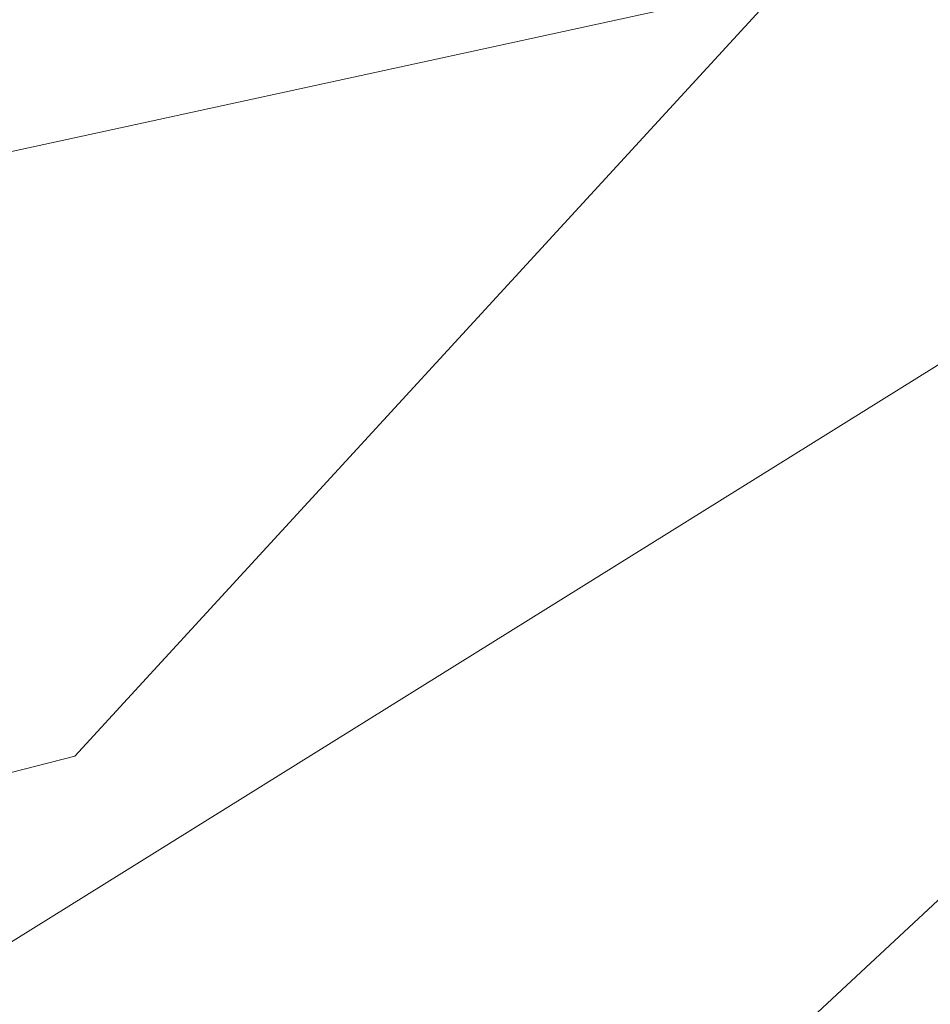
# Model space of a CAD drawing. Header units: metres. Extents: x 163628 to 167855, y 402678 to 405435.
# Tile 702 of 1056: x 165675.461 to 165675.938, y 404062.102 to 404062.617. Entities that reach past the tile are written whole.
import ezdxf

# ---------------------------------------------------------------- set-up
doc = ezdxf.new("R2010")
doc.units = ezdxf.units.M
for name, color, linetype, lineweight in [('X-CA190022.004-UO-BGT_Ondergrond$0$GE_203_VGOHaag_Lijn_GEM', 253, 'X-CA190022.004-UO-BGT_Ondergrond$0$Heg', 9), ('X-CA190022.004-UO-BGT_Ondergrond$0$GE_314_WGDRijbaanLokaleweg_Vlak_GEM', 253, 'Continuous', 9), ('X-CA190022.004-UO-BGT_Ondergrond$0$GE_367_OWGBerm_groenvoorziening_grasenk_GEM', 253, 'Continuous', 9), ('X-CA190022.004-UO-BGT_Ondergrond$0$GE_401_OTDErf_Vlak_GEM', 253, 'Continuous', 9), ('X-CA190022.004-UO-DTM inmeting$0$B-WE-IE-TERREINAFSCHEIDING_NATUURLIJK_HAAG MET RASTER-G', 246, 'X-CA190022.004-UO-DTM inmeting$0$IE-TERREINAFSCHEIDING-NATUURLIJK-HAAGRASTER', 0)]:
    doc.layers.add(name, color=color, linetype=linetype, lineweight=lineweight)
for name, color, linetype, lineweight, transparency in [('X-CA190022.004-UO-KL_Wenstracé_v0.3$0$N-WE-KL-TRACE_WENSTRACE-G 1.5m', 24, 'Continuous', 35, 0.6), ('X-CA190022.004-UO-KLIC$0$B-OI-KL-DATA_REGGEFIBER OPERATOR B.V._0000579733_VECT_19O042616-G', 42, 'X-CA190022.004-UO-KLIC$0$1-200 REGGEFIBER', 0, 0.25), ('X-CA190022.004-UO-KLIC$0$B-OI-KL-WATER_BW_0000551269_VECT_19O042616-G', 42, 'X-CA190022.004-UO-KLIC$0$1-200 WATERLEIDING', 0, 0.25)]:
    doc.layers.add(name, color=color, linetype=linetype, lineweight=lineweight, transparency=transparency)
doc.styles.add('X-CA190022.004-UO-KLIC$0$NLCS-ISO', font='NLCS-ISO.ttf')
doc.linetypes.add('X-CA190022.004-UO-BGT_Ondergrond$0$Heg', pattern='A,5,-1.5,[2,dgnlstyle-meierijstad.shx,S=0.007937,R=45,X=0,Y=0],-1.5', length=8)
doc.linetypes.add('X-CA190022.004-UO-DTM inmeting$0$IE-TERREINAFSCHEIDING-NATUURLIJK-HAAGRASTER', pattern='A,7,-1.5,[67,NLCS.SHX,S=0.75,R=45,X=0,Y=0],-1.5,7,-1.5,[67,NLCS.SHX,S=0.75,R=0,X=0,Y=0],-1.5', length=20)
doc.linetypes.add('X-CA190022.004-UO-KLIC$0$1-200 REGGEFIBER', pattern='A,1.5,-0.6,["REGGEFIBER",X-CA190022.004-UO-KLIC$0$NLCS-ISO,S=0.24,R=0,X=-0.5,Y=-0.12],-0.65', length=2.75)
doc.linetypes.add('X-CA190022.004-UO-KLIC$0$1-200 WATERLEIDING', pattern='A,1.5,-0.6,["WATER",X-CA190022.004-UO-KLIC$0$NLCS-ISO,S=0.24,R=0,X=-0.5,Y=-0.12],-0.65', length=2.75)

msp = doc.modelspace()

# ---------------------------------------------------------------- linework, layer by layer
at = {"layer": 'X-CA190022.004-UO-BGT_Ondergrond$0$GE_203_VGOHaag_Lijn_GEM'}
for p, q in [((165675.49, 404062.232), (165678.625, 404065.645)), ((165673.47, 404061.721), (165675.49, 404062.232))]:
    msp.add_line(p, q, dxfattribs=at)
at = {"layer": 'X-CA190022.004-UO-BGT_Ondergrond$0$GE_314_WGDRijbaanLokaleweg_Vlak_GEM', "extrusion": (0, 0, -1)}
msp.add_arc((-165627.92041, 404108.72456), 72.11001, 211.3846885, 240.3008563, dxfattribs=at)
at = {"layer": 'X-CA190022.004-UO-BGT_Ondergrond$0$GE_314_WGDRijbaanLokaleweg_Vlak_GEM'}
msp.add_arc((165623.99905, 404115.44948), 75.77967, 311.0451111, 322.4973867, dxfattribs=at)
at = {"layer": 'X-CA190022.004-UO-BGT_Ondergrond$0$GE_367_OWGBerm_groenvoorziening_grasenk_GEM', "flags": 128}
msp.add_lwpolyline([(165673.76, 404058.297), (165673.162, 404058.916), (165673.47, 404061.721), (165675.49, 404062.232), (165678.625, 404065.645), (165687.112, 404077.838), (165687.51, 404077.564), (165688.537, 404076.998), (165688.891, 404076.238), (165688.5, 404075.671)], dxfattribs=at)
at = {"layer": 'X-CA190022.004-UO-BGT_Ondergrond$0$GE_367_OWGBerm_groenvoorziening_grasenk_GEM'}
msp.add_arc((165627.92041, 404108.72456), 72.11001, 299.6991437, 328.6153115, dxfattribs=at)
at = {"layer": 'X-CA190022.004-UO-BGT_Ondergrond$0$GE_367_OWGBerm_groenvoorziening_grasenk_GEM', "extrusion": (0, 0, -1)}
msp.add_arc((-165623.99905, 404115.44948), 75.77967, 217.5026133, 228.9548889, dxfattribs=at)
at = {"layer": 'X-CA190022.004-UO-BGT_Ondergrond$0$GE_401_OTDErf_Vlak_GEM', "flags": 128}
msp.add_lwpolyline([(165635.179, 404146.297), (165637.57, 404146.318), (165641.584, 404147.558), (165647.324, 404146.126), (165656.801, 404140.148), (165663.93, 404135.385), (165673.338, 404128.988), (165683.152, 404122.466), (165691.368, 404116.357), (165696.473, 404112.562), (165706.407, 404105.135), (165698.15, 404093.343), (165697.473, 404092.383), (165696.151, 404090.507), (165692.497, 404085.324), (165690.571, 404082.473), (165689.927, 404081.692), (165689.57, 404081.743), (165686.77, 404078.073), (165687.112, 404077.838), (165678.625, 404065.645), (165675.49, 404062.232), (165673.47, 404061.721)], dxfattribs=at)
at = {"layer": 'X-CA190022.004-UO-DTM inmeting$0$B-WE-IE-TERREINAFSCHEIDING_NATUURLIJK_HAAG MET RASTER-G'}
msp.add_line((165676.207, 404062.602, 9.226), (165673.783, 404061.093, 9.268), dxfattribs=at)
at = {"layer": 'X-CA190022.004-UO-KL_Wenstracé_v0.3$0$N-WE-KL-TRACE_WENSTRACE-G 1.5m', "lineweight": 18, "ltscale": 0.2, "const_width": 1.5}
msp.add_lwpolyline([(165576.11775, 404009.78617, 0.039739), (165596.16603, 404018.27493), (165667.34149, 404052.87532, 0.124118), (165678.24741, 404062.05122), (165690.19195, 404078.62901, -0.152208), (165708.4365, 404092.33628, -0.152208)], format="xyb", dxfattribs=at)
at = {"layer": 'X-CA190022.004-UO-KLIC$0$B-OI-KL-DATA_REGGEFIBER OPERATOR B.V._0000579733_VECT_19O042616-G', "flags": 128}
msp.add_lwpolyline([(165697.83333, 404092.16667), (165685.83333, 404075.16667), (165684.5, 404071.83333), (165683.5, 404070.5), (165681.5, 404067.5), (165679.16667, 404065.16667), (165674.16667, 404060.5)], dxfattribs=at)
at = {"layer": 'X-CA190022.004-UO-KLIC$0$B-OI-KL-WATER_BW_0000551269_VECT_19O042616-G', "flags": 128}
msp.add_lwpolyline([(165679.83333, 404063.5), (165672.16667, 404061.83333)], dxfattribs=at)

doc.saveas('drawing.dxf')
